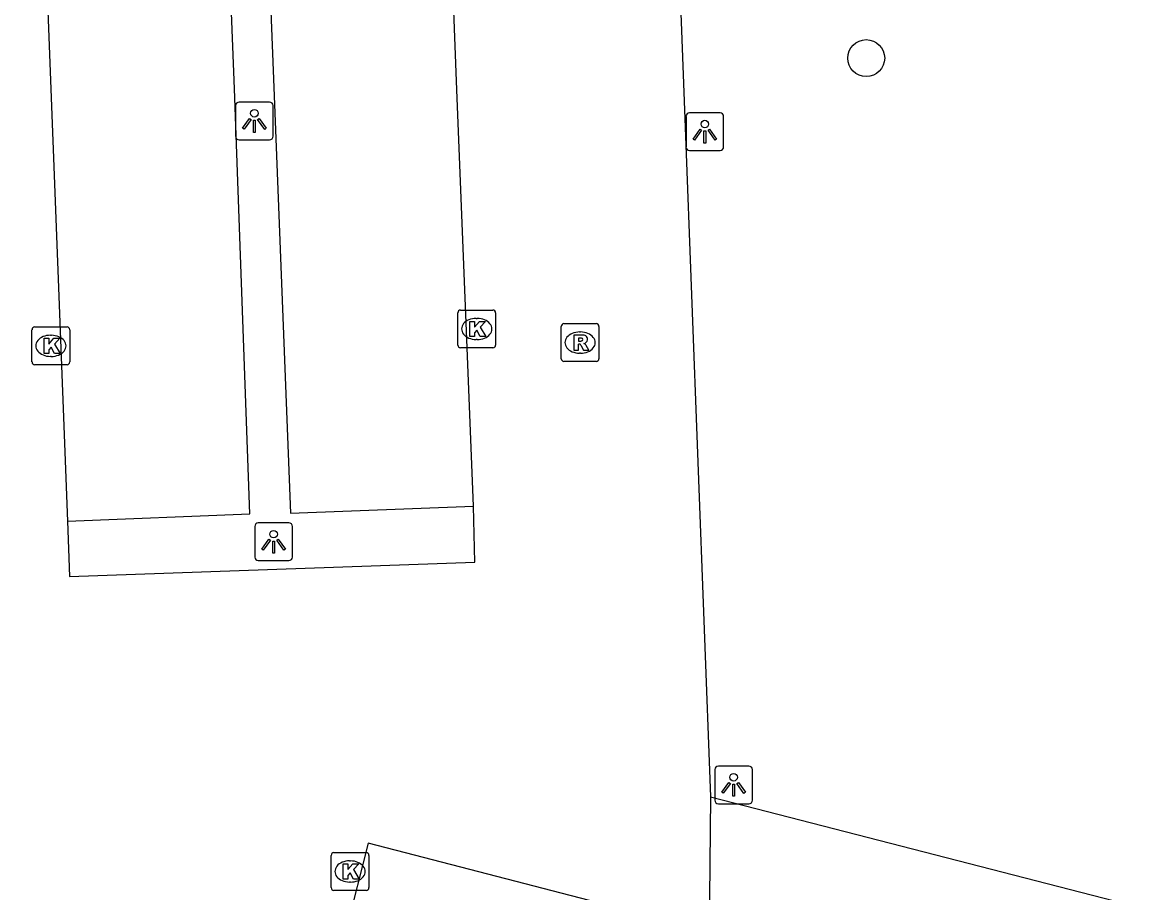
# Model space of a CAD drawing. Extents: x 160664 to 161506, y 382245 to 383288.
# Drawn here: x 161186.18 to 161215.68, y 382882.22 to 382905.25 of the extents above; entities that cross this region are included whole.
import ezdxf

# ---------------------------------------------------------------- set-up
doc = ezdxf.new("R2010")
doc.units = 0
for name, color, linetype in [('IMGEO_Boom', 7, 'Continuous'), ('IMGEO_Kolk', 7, 'Continuous'), ('IMGEO_Lichtpunt', 7, 'Continuous'), ('IMGEO_Parkeervlak_halfverhard', 7, 'Continuous'), ('IMGEO_Rijbaan_lokaal_open', 7, 'Continuous'), ('IMGEO_Rioolput', 7, 'Continuous'), ('IMGEO_Voetpad_open', 7, 'Continuous')]:
    doc.layers.add(name, color=color, linetype=linetype)

msp = doc.modelspace()

# ---------------------------------------------------------------- linework, layer by layer
at = {"layer": 'IMGEO_Boom'}
msp.add_circle((161208.517, 382904.301), 0.489, dxfattribs=at)
at = {"layer": 'IMGEO_Kolk'}
for p, q in [((161197.779, 382897.637), (161198.631, 382897.637)), ((161197.704, 382896.711), (161197.704, 382897.563)), ((161198.192, 382897.417), (161198.217, 382897.417)), ((161198.705, 382897.563), (161198.705, 382896.711)), ((161186.432, 382896.263), (161186.432, 382897.115)), ((161186.507, 382897.189), (161187.359, 382897.189)), ((161187.433, 382897.115), (161187.433, 382896.263)), ((161186.92, 382896.969), (161186.945, 382896.969)), ((161198.215, 382896.857), (161198.19, 382896.857)), ((161198.631, 382896.637), (161197.779, 382896.637)), ((161187.359, 382896.189), (161186.507, 382896.189)), ((161186.943, 382896.409), (161186.918, 382896.409)), ((161194.351, 382882.358), (161194.351, 382883.21)), ((161194.426, 382883.284), (161195.278, 382883.284)), ((161195.352, 382883.21), (161195.352, 382882.358)), ((161194.839, 382883.064), (161194.864, 382883.064)), ((161195.278, 382882.284), (161194.426, 382882.284)), ((161194.862, 382882.504), (161194.837, 382882.504))]:
    msp.add_line(p, q, dxfattribs=at)
for points in [[(161197.779, 382897.637), (161198.631, 382897.637)], [(161197.704, 382896.711), (161197.704, 382897.563)], [(161198.025, 382897.337), (161198.148, 382897.337), (161198.148, 382897.186), (161198.278, 382897.337), (161198.442, 382897.337), (161198.296, 382897.186), (161198.449, 382896.937), (161198.297, 382896.937), (161198.212, 382897.101), (161198.148, 382897.034), (161198.148, 382896.937), (161198.025, 382896.937), (161198.025, 382897.337)], [(161198.705, 382897.563), (161198.705, 382896.711)], [(161186.432, 382896.263), (161186.432, 382897.115)], [(161186.507, 382897.189), (161187.359, 382897.189)], [(161187.433, 382897.115), (161187.433, 382896.263)], [(161186.753, 382896.889), (161186.876, 382896.889), (161186.876, 382896.738), (161187.006, 382896.889), (161187.17, 382896.889), (161187.024, 382896.738), (161187.177, 382896.489), (161187.025, 382896.489), (161186.94, 382896.653), (161186.876, 382896.586), (161186.876, 382896.489), (161186.753, 382896.489), (161186.753, 382896.889)], [(161198.631, 382896.637), (161197.779, 382896.637)], [(161187.359, 382896.189), (161186.507, 382896.189)], [(161194.351, 382882.358), (161194.351, 382883.21)], [(161194.426, 382883.284), (161195.278, 382883.284)], [(161195.352, 382883.21), (161195.352, 382882.358)], [(161194.672, 382882.984), (161194.795, 382882.984), (161194.795, 382882.833), (161194.925, 382882.984), (161195.089, 382882.984), (161194.943, 382882.833), (161195.096, 382882.584), (161194.944, 382882.584), (161194.859, 382882.748), (161194.795, 382882.681), (161194.795, 382882.584), (161194.672, 382882.584), (161194.672, 382882.984)], [(161195.278, 382882.284), (161194.426, 382882.284)]]:
    msp.add_lwpolyline(points, dxfattribs=at)
for centre, start, end in [((161197.781, 382897.561), 91.552, 178.448), ((161197.781, 382897.561), 91.552, 178.448), ((161198.629, 382897.561), 1.552, 88.448), ((161198.629, 382897.561), 1.552, 88.448), ((161186.509, 382897.113), 91.552, 178.448), ((161186.509, 382897.113), 91.552, 178.448), ((161187.357, 382897.113), 1.552, 88.448), ((161187.357, 382897.113), 1.552, 88.448), ((161197.781, 382896.713), 181.552, 268.448), ((161197.781, 382896.713), 181.552, 268.448), ((161198.629, 382896.713), 271.552, 358.448), ((161198.629, 382896.713), 271.552, 358.448), ((161186.509, 382896.265), 181.552, 268.448), ((161186.509, 382896.265), 181.552, 268.448), ((161187.357, 382896.265), 271.552, 358.448), ((161187.357, 382896.265), 271.552, 358.448), ((161194.428, 382883.208), 91.552, 178.448), ((161194.428, 382883.208), 91.552, 178.448), ((161195.276, 382883.208), 1.552, 88.448), ((161195.276, 382883.208), 1.552, 88.448), ((161194.428, 382882.36), 181.552, 268.448), ((161194.428, 382882.36), 181.552, 268.448), ((161195.276, 382882.36), 271.552, 358.448), ((161195.276, 382882.36), 271.552, 358.448)]:
    msp.add_arc(centre, 0.0765, start, end, dxfattribs=at)
for centre, major_axis, ratio, start_param, end_param in [((161198.191, 382897.137), (-0.387, 0.002), 0.722429, 4.712389, 7.853982), ((161198.216, 382897.137), (-0.39, 0.002), 0.717154, 1.570796, 4.712389), ((161186.919, 382896.689), (-0.387, 0.002), 0.722429, 4.712389, 7.853982), ((161186.944, 382896.689), (-0.39, 0.002), 0.717154, 1.570796, 4.712389), ((161194.838, 382882.784), (-0.387, 0.002), 0.722429, 4.712389, 7.853982), ((161194.863, 382882.784), (-0.39, 0.002), 0.717154, 1.570796, 4.712389)]:
    msp.add_ellipse(centre, major_axis=major_axis, ratio=ratio, start_param=start_param, end_param=end_param, dxfattribs=at)
at = {"layer": 'IMGEO_Lichtpunt'}
for p, q in [((161191.82, 382903.043), (161191.82, 382902.236)), ((161191.82, 382903.043), (161191.82, 382902.236)), ((161192.722, 382903.138), (161191.914, 382903.138)), ((161192.722, 382903.138), (161191.914, 382903.138)), ((161192.816, 382902.236), (161192.816, 382903.043)), ((161192.816, 382902.236), (161192.816, 382903.043)), ((161203.746, 382902.759), (161203.746, 382901.952)), ((161203.746, 382902.759), (161203.746, 382901.952)), ((161204.648, 382902.854), (161203.84, 382902.854)), ((161204.648, 382902.854), (161203.84, 382902.854)), ((161204.742, 382901.952), (161204.742, 382902.759)), ((161204.742, 382901.952), (161204.742, 382902.759)), ((161191.914, 382902.142), (161192.722, 382902.142)), ((161191.914, 382902.142), (161192.722, 382902.142)), ((161203.84, 382901.858), (161204.648, 382901.858)), ((161203.84, 382901.858), (161204.648, 382901.858)), ((161193.231, 382892.005), (161192.423, 382892.005)), ((161193.231, 382892.005), (161192.423, 382892.005)), ((161192.329, 382891.91), (161192.329, 382891.103)), ((161192.329, 382891.91), (161192.329, 382891.103)), ((161193.325, 382891.103), (161193.325, 382891.91)), ((161193.325, 382891.103), (161193.325, 382891.91)), ((161192.423, 382891.009), (161193.231, 382891.009)), ((161192.423, 382891.009), (161193.231, 382891.009)), ((161205.41, 382885.573), (161204.602, 382885.573)), ((161205.41, 382885.573), (161204.602, 382885.573)), ((161204.508, 382885.478), (161204.508, 382884.671)), ((161204.508, 382885.478), (161204.508, 382884.671)), ((161205.504, 382884.671), (161205.504, 382885.478)), ((161205.504, 382884.671), (161205.504, 382885.478)), ((161204.602, 382884.577), (161205.41, 382884.577)), ((161204.602, 382884.577), (161205.41, 382884.577))]:
    msp.add_line(p, q, dxfattribs=at)
for points in [[(161192.194, 382902.707), (161192.233, 382902.679), (161192.045, 382902.417), (161192.007, 382902.444), (161192.194, 382902.707)], [(161192.296, 382902.659), (161192.343, 382902.659), (161192.343, 382902.337), (161192.296, 382902.337), (161192.296, 382902.659)], [(161192.406, 382902.679), (161192.444, 382902.706), (161192.631, 382902.444), (161192.592, 382902.416), (161192.406, 382902.679)], [(161204.12, 382902.423), (161204.159, 382902.395), (161203.971, 382902.133), (161203.933, 382902.16), (161204.12, 382902.423)], [(161204.222, 382902.375), (161204.269, 382902.375), (161204.269, 382902.053), (161204.222, 382902.053), (161204.222, 382902.375)], [(161204.332, 382902.395), (161204.37, 382902.422), (161204.557, 382902.16), (161204.518, 382902.132), (161204.332, 382902.395)], [(161192.703, 382891.574), (161192.742, 382891.546), (161192.554, 382891.284), (161192.516, 382891.311), (161192.703, 382891.574)], [(161192.805, 382891.526), (161192.852, 382891.526), (161192.852, 382891.204), (161192.805, 382891.204), (161192.805, 382891.526)], [(161192.915, 382891.546), (161192.953, 382891.573), (161193.14, 382891.311), (161193.101, 382891.283), (161192.915, 382891.546)], [(161204.882, 382885.142), (161204.921, 382885.114), (161204.733, 382884.852), (161204.695, 382884.879), (161204.882, 382885.142)], [(161204.984, 382885.094), (161205.031, 382885.094), (161205.031, 382884.772), (161204.984, 382884.772), (161204.984, 382885.094)], [(161205.094, 382885.114), (161205.132, 382885.141), (161205.319, 382884.879), (161205.28, 382884.851), (161205.094, 382885.114)]]:
    msp.add_lwpolyline(points, dxfattribs=at)
for centre in [(161192.319, 382902.841), (161204.245, 382902.557), (161192.828, 382891.708), (161205.007, 382885.276)]:
    msp.add_circle(centre, 0.0994, dxfattribs=at)
for centre, start, end in [((161191.914, 382903.043), 90, 180), ((161191.914, 382903.043), 90, 180), ((161192.722, 382903.043), 0, 90), ((161192.722, 382903.043), 0, 90), ((161203.84, 382902.759), 90, 180), ((161203.84, 382902.759), 90, 180), ((161204.648, 382902.759), 0, 90), ((161204.648, 382902.759), 0, 90), ((161191.914, 382902.236), 180, 270), ((161191.914, 382902.236), 180, 270), ((161192.722, 382902.236), 270, 0), ((161192.722, 382902.236), 270, 360), ((161203.84, 382901.952), 180, 270), ((161203.84, 382901.952), 180, 270), ((161204.648, 382901.952), 270, 0), ((161204.648, 382901.952), 270, 360), ((161192.423, 382891.91), 90, 180), ((161192.423, 382891.91), 90, 180), ((161193.231, 382891.91), 0, 90), ((161193.231, 382891.91), 0, 90), ((161192.423, 382891.103), 180, 270), ((161192.423, 382891.103), 180, 270), ((161193.231, 382891.103), 270, 0), ((161193.231, 382891.103), 270, 360), ((161204.602, 382885.478), 90, 180), ((161204.602, 382885.478), 90, 180), ((161205.41, 382885.478), 0, 90), ((161205.41, 382885.478), 0, 90), ((161204.602, 382884.671), 180, 270), ((161204.602, 382884.671), 180, 270), ((161205.41, 382884.671), 270, 0), ((161205.41, 382884.671), 270, 360)]:
    msp.add_arc(centre, 0.0946, start, end, dxfattribs=at)
at = {"layer": 'IMGEO_Parkeervlak_halfverhard'}
for points in [[(161187.372, 382892.049), (161192.203, 382892.241), (161191.789, 382903.491), (161191.055, 382922.278)], [(161197.133, 382917.846), (161192.28, 382917.672), (161192.833, 382903.525), (161193.275, 382892.26), (161198.121, 382892.448)]]:
    msp.add_lwpolyline(points, dxfattribs=at)
at = {"layer": 'IMGEO_Rijbaan_lokaal_open'}
for points in [[(161186.175, 382922.692), (161186.72, 382908.978), (161187.372, 382892.049)], [(161203.004, 382921.558), (161203.727, 382902.468), (161204.395, 382884.755)], [(161198.121, 382892.448), (161197.681, 382903.463), (161197.133, 382917.846)], [(161187.372, 382892.049), (161187.427, 382890.584), (161198.155, 382890.966), (161198.121, 382892.448)], [(161204.395, 382884.755), (161204.363, 382881.199)], [(161204.363, 382881.199), (161195.334, 382883.537), (161194.761, 382881.272), (161194.426, 382879.948)]]:
    msp.add_lwpolyline(points, dxfattribs=at)
at = {"layer": 'IMGEO_Rioolput'}
for p, q in [((161200.441, 382896.35), (161200.441, 382897.202)), ((161200.516, 382897.276), (161201.368, 382897.276)), ((161200.929, 382897.056), (161200.954, 382897.056)), ((161201.442, 382897.202), (161201.442, 382896.35)), ((161200.952, 382896.496), (161200.927, 382896.496)), ((161201.368, 382896.276), (161200.516, 382896.276))]:
    msp.add_line(p, q, dxfattribs=at)
for points in [[(161200.441, 382896.35), (161200.441, 382897.202)], [(161200.516, 382897.276), (161201.368, 382897.276)], [(161201.442, 382897.202), (161201.442, 382896.35)], [(161201.03, 382896.974), (161200.778, 382896.976), (161200.778, 382896.576)], [(161200.778, 382896.576), (161200.902, 382896.576), (161200.902, 382896.738), (161200.913, 382896.738)], [(161200.956, 382896.895), (161200.902, 382896.895), (161200.902, 382896.814)], [(161200.902, 382896.814), (161200.954, 382896.814)], [(161200.96, 382896.709), (161201.031, 382896.576), (161201.171, 382896.576), (161201.106, 382896.702)], [(161201.368, 382896.276), (161200.516, 382896.276)]]:
    msp.add_lwpolyline(points, dxfattribs=at)
for centre, radius, start, end in [((161200.518, 382897.2), 0.0765, 91.552, 178.448), ((161200.518, 382897.2), 0.0765, 91.552, 178.448), ((161201.366, 382897.2), 0.0765, 1.552, 88.448), ((161201.366, 382897.2), 0.0765, 1.552, 88.448), ((161200.912, 382896.685), 0.0533, 26.0293, 88.6989), ((161200.938, 382897.003), 0.19, 274.7715, 282.9687), ((161200.962, 382896.799), 0.0964, 77.0061, 93.1865), ((161200.976, 382896.856), 0.0378, 276.6634, 79.6772), ((161201.029, 382896.864), 0.109, 350.3612, 89.416), ((161201.027, 382896.864), 0.112, 277.5842, 350.9817), ((161201.011, 382896.649), 0.108, 29.5134, 73.7905), ((161200.518, 382896.352), 0.0765, 181.552, 268.448), ((161200.518, 382896.352), 0.0765, 181.552, 268.448), ((161201.366, 382896.352), 0.0765, 271.552, 358.448), ((161201.366, 382896.352), 0.0765, 271.552, 358.448)]:
    msp.add_arc(centre, radius, start, end, dxfattribs=at)
for centre, major_axis, ratio, start_param, end_param in [((161200.928, 382896.776), (-0.387, 0.002), 0.722429, 4.712389, 7.853982), ((161200.953, 382896.776), (-0.39, 0.002), 0.717154, 1.570796, 4.712389)]:
    msp.add_ellipse(centre, major_axis=major_axis, ratio=ratio, start_param=start_param, end_param=end_param, dxfattribs=at)
at = {"layer": 'IMGEO_Voetpad_open'}
msp.add_lwpolyline([(161204.395, 382884.755), (161221.635, 382880.325), (161238.405, 382875.998), (161237.571, 382898.417), (161237.023, 382912.84), (161230.627, 382912.589), (161227.102, 382927.696), (161203.004, 382921.558)], dxfattribs=at)

doc.saveas('drawing.dxf')
